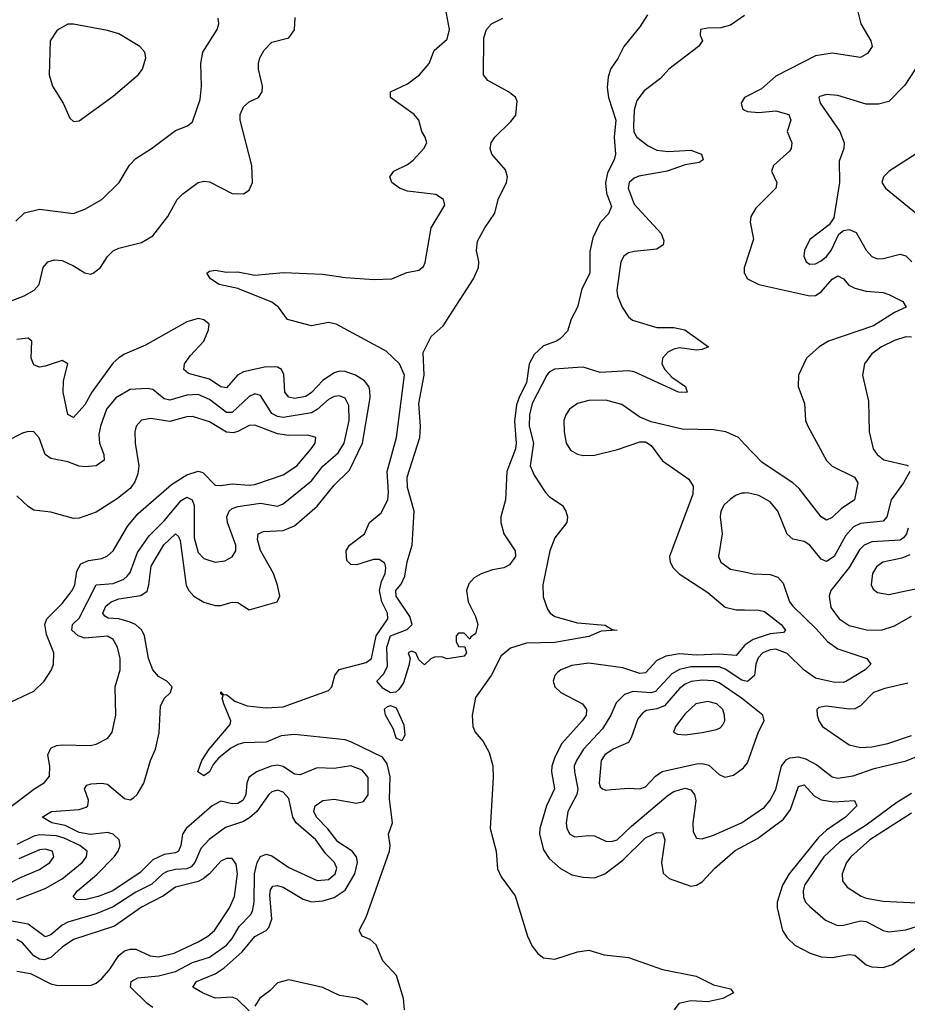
# Model space of a CAD drawing. Header units: inches. Extents: x 1552611 to 1694776, y 811966 to 917215.
# Tile 512 of 549: x 1687440 to 1690575, y 885550 to 889025. Entities that reach past the tile are written whole.
import ezdxf

# ---------------------------------------------------------------- set-up
doc = ezdxf.new("R2010")
doc.units = ezdxf.units.IN
doc.header["$MEASUREMENT"] = 0
doc.layers.add('B6888', color=7, linetype='Continuous')
doc.layers.add('B6898', color=7, linetype='Continuous')

msp = doc.modelspace()

# ---------------------------------------------------------------- linework, layer by layer
at = {"layer": 'B6888', "color": 5}
for points, elevation in [([(1688798.4, 885530), (1688794.9, 885570), (1688771.2, 885651.3), (1688722.9, 885702.9), (1688699.3, 885759.3), (1688678.3, 885778.2), (1688649.6, 885790), (1688638.3, 885810), (1688663.2, 885856.8), (1688746, 886090), (1688748.1, 886110), (1688742.2, 886150), (1688757.1, 886190), (1688746.5, 886273.5), (1688748, 886352), (1688738.2, 886398.2), (1688721.4, 886421.4), (1688610, 886475.5), (1688590, 886482.7), (1688410, 886502.1), (1688363.1, 886496.9), (1688310, 886474.7), (1688230, 886472.4), (1688210, 886467.2), (1688186.1, 886453.9), (1688141.9, 886418.1), (1688123.4, 886396.6), (1688110, 886369.9), (1688090, 886355.9), (1688069.4, 886370), (1688083, 886410), (1688108.8, 886450), (1688182.7, 886537.3), (1688186, 886550), (1688160.7, 886610), (1688154.7, 886630), (1688158, 886638), (1688150, 886645.2), (1688150, 886653), (1688161.4, 886641.4), (1688170, 886643.6), (1688200, 886620), (1688243.5, 886603.5), (1688310, 886595.6), (1688370, 886599.9), (1688530, 886656.9), (1688542.4, 886670), (1688553, 886710), (1688568.8, 886731.2), (1688663.7, 886756.3), (1688682.7, 886770), (1688698.6, 886850), (1688740.3, 886910), (1688738.4, 886930), (1688719.2, 886970), (1688710.9, 887010), (1688717.7, 887042.3), (1688730.8, 887070), (1688733.4, 887090), (1688730, 887106.6), (1688710, 887119.5), (1688690, 887119.9), (1688630, 887101.2), (1688610, 887101.6), (1688595.5, 887115.5), (1688593, 887150), (1688604.5, 887170), (1688657.7, 887210), (1688675, 887250), (1688716, 887284), (1688739.7, 887330), (1688742.5, 887357.5), (1688737.7, 887430), (1688770.6, 887550), (1688798.7, 887770), (1688781.3, 887810), (1688734.5, 887854.5), (1688558.2, 887950), (1688530, 887956.6), (1688470, 887943.9), (1688386.3, 887966.3), (1688354.5, 888010), (1688330, 888028.4), (1688210, 888075.6), (1688143.9, 888090), (1688113.5, 888110), (1688101, 888130), (1688110, 888137.6), (1688130, 888140.6), (1688170, 888133.6), (1688210, 888135.4), (1688270, 888122.8), (1688372.1, 888132.1), (1688510, 888127.1), (1688590, 888114.7), (1688691.9, 888108.1), (1688754, 888110), (1688807.7, 888132.3), (1688850, 888140.5), (1688866, 888154), (1688872.4, 888167.6), (1688893.5, 888290), (1688941.6, 888370), (1688936.2, 888390), (1688910, 888407.6), (1688810, 888419.8), (1688780.9, 888430), (1688754.5, 888450), (1688747.3, 888470), (1688760.9, 888490), (1688810, 888514), (1688830, 888529.2), (1688866.8, 888570), (1688877.4, 888590), (1688871.9, 888610), (1688859.7, 888630), (1688849.7, 888670), (1688833, 888690), (1688749.8, 888750), (1688749.7, 888770), (1688810, 888798.4), (1688852.4, 888830), (1688886, 888870), (1688904.1, 888915.9), (1688950, 888956.5), (1688957.8, 888990), (1688936.2, 889103.8)], 780), ([(1689657.8, 889042.2), (1689630, 888999.7), (1689574, 888930), (1689552.7, 888887.3), (1689526.3, 888850), (1689517.8, 888822.2), (1689514.6, 888785.4), (1689519.5, 888750), (1689544.8, 888670), (1689539.8, 888610), (1689544.7, 888550), (1689539.7, 888530), (1689516.1, 888483.9), (1689509.1, 888449.1), (1689512.4, 888412.4), (1689530, 888366), (1689519.8, 888340.2), (1689490, 888309.3), (1689464.7, 888255.3), (1689453.8, 888206.2), (1689453.3, 888130), (1689425.6, 888074.4), (1689410.1, 888009.9), (1689388, 887968), (1689374.2, 887925.8), (1689350, 887899.3), (1689336, 887890), (1689290, 887873.7), (1689256.4, 887843.6), (1689239.3, 887810), (1689230, 887742.7), (1689204.8, 887695.2), (1689194.8, 887665.2), (1689187.5, 887607.5), (1689193.1, 887530), (1689190.7, 887510), (1689160.2, 887430), (1689155.8, 887330), (1689138.8, 887270), (1689138.8, 887250), (1689150.4, 887210), (1689190.3, 887150.3), (1689191.6, 887130), (1689170, 887100.5), (1689150, 887089.6), (1689110, 887082.7), (1689070, 887069.5), (1689045.3, 887054.7), (1689025.8, 887034.1), (1689018.4, 887010), (1689024, 886970), (1689050, 886918), (1689057.6, 886890), (1689050, 886857.2), (1689033.7, 886846.3), (1689030, 886838), (1689010, 886859), (1688990, 886859), (1688981, 886850), (1688981, 886830), (1688990, 886812), (1689011.6, 886811.6), (1689018, 886790), (1689010, 886778), (1688950, 886769.2), (1688930, 886776), (1688905.4, 886774.6), (1688891.6, 886768.4), (1688870, 886748), (1688850, 886766), (1688839, 886790), (1688824, 886796), (1688812, 886790), (1688818.8, 886770), (1688814.4, 886745.6), (1688795.2, 886684.8), (1688779, 886661), (1688768.1, 886651.9), (1688750, 886649.2), (1688724, 886664), (1688700.9, 886690), (1688724.6, 886715.4), (1688738.4, 886741.6), (1688736.1, 886810), (1688749.1, 886850), (1688807.9, 886872), (1688825.5, 886890), (1688818.4, 886918.4), (1688770, 886989.7), (1688768.3, 887010), (1688787.2, 887032.8), (1688799.8, 887060.2), (1688808.8, 887111.2), (1688826, 887170), (1688833.3, 887290), (1688810, 887373.2), (1688808.8, 887410), (1688853.6, 887550), (1688855.7, 887590), (1688849.4, 887670), (1688868.9, 887770), (1688864.5, 887850), (1688892.9, 887907.1), (1688935.7, 887944.3), (1689043, 888110), (1689059.9, 888150), (1689061.5, 888170), (1689053.5, 888210), (1689057.4, 888242.6), (1689082.5, 888290), (1689118.1, 888341.9), (1689129.5, 888390.5), (1689159, 888450), (1689162.4, 888470), (1689155.2, 888495.2), (1689107.3, 888550), (1689101.6, 888570), (1689104.7, 888590), (1689118, 888610), (1689174.9, 888665.1), (1689191.9, 888688.1), (1689197.2, 888737.2), (1689191.4, 888751.4), (1689166.6, 888770), (1689093.2, 888810), (1689078, 888830), (1689079.7, 888960.3), (1689088.2, 888990), (1689106, 889010), (1689146.6, 889030)], 760), ([(1690000, 889040.1), (1689950, 889005.9), (1689915.7, 888995.7), (1689870, 888995.3), (1689844.9, 888990), (1689843.8, 888970), (1689852, 888950), (1689837.6, 888930), (1689732.5, 888850), (1689703.2, 888816.8), (1689645.8, 888774.2), (1689619.8, 888740.2), (1689610, 888705.2), (1689607.3, 888650), (1689609.2, 888629.2), (1689619.8, 888610), (1689659.6, 888579.6), (1689690, 888563.9), (1689730, 888559.1), (1689810, 888563.9), (1689847.4, 888550), (1689853.5, 888530), (1689839.2, 888520.8), (1689790, 888512.7), (1689726.7, 888490), (1689626.9, 888473.1), (1689610, 888465.7), (1689592.6, 888450), (1689588.8, 888430), (1689610, 888373.5), (1689705.7, 888270), (1689715.2, 888244.8), (1689712.9, 888230), (1689690, 888214.4), (1689610, 888206.8), (1689590, 888201.6), (1689574.2, 888190), (1689563.6, 888170), (1689549.3, 888070), (1689551.3, 888050), (1689567.8, 888010), (1689590, 887976.5), (1689604.8, 887964.8), (1689690, 887938.3), (1689750, 887938.8), (1689788.7, 887930), (1689872.4, 887870), (1689850, 887860.7), (1689830, 887858.7), (1689770, 887866.5), (1689750, 887862.5), (1689728.6, 887851.4), (1689709.7, 887830.3), (1689708, 887810), (1689718.2, 887790), (1689742.8, 887762.8), (1689790.9, 887730), (1689797, 887710), (1689791.3, 887708.7), (1689766.6, 887710), (1689610, 887782), (1689590, 887785.5), (1689490, 887779.8), (1689430, 887797.9), (1689410, 887796.9), (1689329.2, 887790.8), (1689310, 887780.7), (1689301.6, 887770), (1689249.8, 887670), (1689240.3, 887630), (1689239, 887590), (1689254.3, 887530), (1689242.5, 887450), (1689256.7, 887416.7), (1689296.5, 887356.5), (1689310, 887342), (1689356.5, 887310), (1689369.1, 887290), (1689374.9, 887270), (1689372.6, 887250), (1689330, 887195.6), (1689312, 887150), (1689287.2, 887030), (1689288.4, 886988.4), (1689304.4, 886944.4), (1689313.7, 886930), (1689330, 886918.6), (1689410, 886896.5), (1689507.9, 886887.9), (1689533, 886873), (1689550.6, 886870), (1689493.6, 886866.4), (1689450, 886848.2), (1689330, 886827.1), (1689230, 886824.8), (1689173.1, 886806.9), (1689140.8, 886779.2), (1689105.5, 886710), (1689050, 886632.4), (1689037.4, 886570), (1689040.5, 886530), (1689048.8, 886510), (1689076.7, 886476.7), (1689098.4, 886438.4), (1689111.1, 886391.1), (1689112.3, 886350), (1689101, 886170), (1689122.7, 886090), (1689127.3, 886027.3), (1689140.1, 886000.1), (1689190, 885932.8), (1689233.6, 885790), (1689250, 885754.7), (1689270, 885728.8), (1689290, 885714.1), (1689330, 885709.5), (1689410, 885735.2), (1689450, 885740.3), (1689503.7, 885723.7), (1689590, 885715.3), (1689710, 885672), (1689828.7, 885648.7), (1689890, 885618.8), (1689950, 885604), (1689960.5, 885590), (1689923.8, 885570), (1689870, 885558), (1689810, 885561.3), (1689767.4, 885552.6), (1689751.8, 885530)], 780), ([(1687379.5, 888020.5), (1687455.4, 888050), (1687491, 888070), (1687508.6, 888090), (1687522.6, 888150), (1687539.5, 888170), (1687562.4, 888177.6), (1687590, 888174.7), (1687630, 888156.3), (1687670, 888131), (1687690, 888126.8), (1687699.5, 888130), (1687725.6, 888150), (1687750, 888188.7), (1687770, 888208.9), (1687790, 888218.3), (1687870, 888238.6), (1687910, 888261.5), (1687963.2, 888330), (1687995.9, 888390), (1688015.7, 888410), (1688070, 888450.1), (1688090, 888455.1), (1688110, 888452), (1688190, 888411.7), (1688230, 888410.4), (1688250, 888423), (1688262, 888450), (1688260.3, 888510), (1688219.1, 888670), (1688218.1, 888690), (1688230, 888717.7), (1688250, 888734.4), (1688283.5, 888750), (1688296.2, 888770), (1688297.1, 888790), (1688283.5, 888850), (1688283.1, 888870), (1688288.2, 888890), (1688302.9, 888917.1), (1688330, 888946), (1688390, 888961.1), (1688410, 888988.7), (1688412.6, 889032.6)], 820), ([(1687426.3, 888313.6), (1687456.9, 888343.1), (1687510, 888355.8), (1687630, 888340.8), (1687670, 888356.2), (1687729.7, 888390), (1687791.5, 888450), (1687828.3, 888511.7), (1687850, 888534.9), (1687905.6, 888570), (1687990, 888633.7), (1688032.3, 888650), (1688050, 888663.8), (1688077.3, 888742.7), (1688082, 888790), (1688079.8, 888870), (1688087, 888910), (1688137.2, 888990), (1688143.8, 889010), (1688141.1, 889030)], 840), ([(1690000, 888750.1), (1689999.7, 888750), (1689987.5, 888730), (1689992.2, 888710), (1690000, 888705.8)], 820), ([(1690000, 888153.1), (1689999, 888150), (1689999.2, 888130), (1690000, 888128.5)], 820), ([(1688250, 885526.9), (1688207.8, 885567.8), (1688190, 885574.6), (1688130, 885571), (1688085, 885590), (1688051.9, 885610), (1688064, 885630), (1688130, 885657.3), (1688162.1, 885677.9), (1688225.1, 885734.9), (1688270, 885788.5), (1688310, 885809.6), (1688319.4, 885820.6), (1688330.9, 885850), (1688323.8, 885936.2), (1688325.9, 885954.1), (1688333.9, 885966.1), (1688350, 885968.9), (1688370, 885962.5), (1688440.7, 885920.7), (1688470, 885911.7), (1688510, 885915), (1688550, 885927), (1688590, 885953), (1688623.6, 886010), (1688632.8, 886050), (1688629.6, 886070), (1688613.8, 886090), (1688563.6, 886123.6), (1688528.5, 886168.5), (1688488.2, 886210), (1688478.5, 886230), (1688483.2, 886250), (1688510.9, 886269.1), (1688550, 886273.4), (1688630, 886260.1), (1688654, 886266), (1688670.6, 886289.4), (1688671.2, 886350), (1688650, 886376.6), (1688610, 886390.9), (1688550, 886382.1), (1688490, 886384.3), (1688430, 886359.3), (1688410, 886361.7), (1688370, 886388.5), (1688350, 886393.1), (1688327.8, 886390), (1688275.8, 886370), (1688249, 886350), (1688242.3, 886330), (1688238.3, 886290), (1688229.6, 886270), (1688210, 886258.2), (1688190, 886257.7), (1688150, 886266.1), (1688119.5, 886250), (1688027.9, 886170), (1688014.5, 886150), (1688008.6, 886110), (1688000.4, 886090), (1687990, 886084.2), (1687950, 886077.8), (1687910, 886059.2), (1687865.5, 886014.4), (1687768.8, 885950), (1687716.9, 885930), (1687670, 885918.7), (1687639.7, 885919.7), (1687628.2, 885930), (1687643.7, 885950), (1687712.3, 886007.7), (1687773.8, 886070), (1687788.2, 886090), (1687794.4, 886110), (1687791.1, 886130), (1687770.4, 886150), (1687750, 886156), (1687690, 886149.5), (1687650, 886155.6), (1687600.5, 886180.5), (1687553.6, 886190), (1687519.1, 886210), (1687552, 886230), (1687650, 886237.2), (1687674.8, 886245.2), (1687680.5, 886250), (1687682.7, 886270), (1687669.3, 886310.7), (1687677.5, 886322.6), (1687692.4, 886327.6), (1687730, 886330.5), (1687750, 886327), (1687810, 886276.4), (1687830, 886271.6), (1687842.1, 886277.9), (1687855.2, 886290), (1687878.7, 886330), (1687901.7, 886410), (1687919.9, 886450), (1687932.1, 886507.9), (1687937.7, 886602.3), (1687950, 886629.2), (1687972.6, 886650), (1687978, 886670), (1687959.7, 886690), (1687930, 886706.3), (1687909.9, 886730), (1687894.7, 886770), (1687880.4, 886850), (1687871.3, 886870), (1687848.8, 886890), (1687830, 886898.7), (1687790, 886909.7), (1687752.9, 886912.9), (1687740.1, 886920.1), (1687733.6, 886930), (1687744.7, 886955.3), (1687762.5, 886970), (1687790, 886981.1), (1687867.3, 886992.7), (1687890, 887007.8), (1687896.6, 887030), (1687903.9, 887096.1), (1687948.8, 887171.2), (1687990, 887210.6), (1688000.9, 887200.9), (1688007, 887187), (1688028.4, 887028.4), (1688037, 887010), (1688055, 886990), (1688090, 886969.5), (1688130, 886957.2), (1688150, 886957.7), (1688190, 886968.5), (1688210, 886968), (1688250, 886942), (1688349.7, 886970.3), (1688359.1, 886990), (1688350.8, 887029.2), (1688336.3, 887070), (1688290, 887150.9), (1688279.3, 887190), (1688282.5, 887210), (1688301.4, 887218.6), (1688370, 887222), (1688410, 887238.2), (1688490, 887307.5), (1688550, 887382.5), (1688604.9, 887435.1), (1688650.5, 887530), (1688677.3, 887690), (1688676.9, 887716.9), (1688673.5, 887730), (1688657.8, 887750), (1688626, 887770), (1688590, 887782.8), (1688570, 887783.8), (1688550, 887778.7), (1688510, 887751.6), (1688470, 887709.5), (1688450, 887694.9), (1688410, 887688.1), (1688390, 887692.7), (1688376.2, 887710), (1688372.7, 887772.7), (1688364.5, 887790), (1688350, 887798.5), (1688310, 887799.1), (1688230, 887782.3), (1688209.6, 887770.4), (1688170, 887725), (1688150, 887729.1), (1688110, 887756.2), (1688036, 887776), (1688019.4, 887790), (1688022.5, 887810), (1688041.8, 887838.2), (1688089.8, 887890), (1688107.1, 887930), (1688109.6, 887950), (1688090, 887966), (1688070, 887969.7), (1688030, 887958.2), (1687883.9, 887876.1), (1687810, 887844.5), (1687790, 887831.5), (1687770, 887814.2), (1687695.2, 887710), (1687670, 887665.7), (1687630, 887620.4), (1687610, 887631.6), (1687593.4, 887710), (1687595.2, 887750), (1687609.6, 887810), (1687590, 887821.4), (1687530, 887801.4), (1687510, 887798.9), (1687490, 887806.6), (1687480.4, 887830), (1687482.2, 887890), (1687470, 887900.3), (1687430, 887896.4)], 820), ([(1687370, 886218.4), (1687490, 886309.4), (1687527.5, 886332.5), (1687545, 886355), (1687546, 886390), (1687539.4, 886430), (1687550, 886453.6), (1687570, 886462.7), (1687590, 886465), (1687690, 886463.6), (1687710, 886467.4), (1687750.8, 886489.2), (1687766.3, 886510), (1687779.3, 886570), (1687777, 886670), (1687794.3, 886730), (1687794.3, 886770), (1687784.8, 886810), (1687770, 886836.8), (1687750, 886849.1), (1687670, 886842.1), (1687645.9, 886850), (1687623.8, 886870), (1687627, 886890), (1687650, 886912.4), (1687709.6, 887030.4), (1687770, 887034.6), (1687807.2, 887050), (1687819.7, 887060.3), (1687830, 887074), (1687855.9, 887144.1), (1687897.2, 887202.8), (1687950, 887255.7), (1688010, 887327.3), (1688030, 887339.3), (1688049.6, 887329.6), (1688055.7, 887310), (1688056.2, 887196.2), (1688070, 887144.2), (1688090, 887123.2), (1688130, 887110.1), (1688164.9, 887115.1), (1688190, 887128.8), (1688202.8, 887150), (1688203.2, 887170), (1688174, 887250), (1688171.4, 887270), (1688179.9, 887290), (1688190, 887299.8), (1688210, 887307.2), (1688290, 887318.8), (1688350, 887307.8), (1688370, 887316.4), (1688470, 887396.8), (1688510, 887448.6), (1688564.2, 887495.8), (1688586.2, 887530), (1688603.4, 887610), (1688602.6, 887662.6), (1688588.9, 887688.9), (1688570, 887696.9), (1688550, 887694.6), (1688530, 887684), (1688490.9, 887649.1), (1688470, 887637.3), (1688370, 887620.7), (1688350, 887623.9), (1688330, 887635.2), (1688290, 887698.2), (1688270, 887704.3), (1688250, 887695), (1688190, 887637.9), (1688170, 887637.9), (1688110, 887684.3), (1688070, 887702.3), (1688030, 887699.1), (1687970, 887681.5), (1687950, 887686.4), (1687910, 887719.3), (1687890, 887722.9), (1687830, 887719.5), (1687779.4, 887690), (1687746.8, 887650), (1687724.8, 887590), (1687719.6, 887560.4), (1687722.2, 887530), (1687736.8, 887490), (1687738.2, 887470), (1687710, 887450.5), (1687670, 887446.1), (1687650, 887448.6), (1687610, 887464.3), (1687550, 887476.5), (1687530.4, 887490.4), (1687509.1, 887549.1), (1687490, 887569.7), (1687470, 887571.9), (1687450, 887565.8), (1687390, 887535.4)], 840), ([(1690000, 887527.2), (1689978.1, 887550), (1689934, 887570), (1689890, 887576.9), (1689779.3, 887579.3), (1689670, 887605.7), (1689630, 887622), (1689566.5, 887666.5), (1689510, 887681.9), (1689450, 887681.1), (1689409.5, 887670.5), (1689382.2, 887650), (1689368.3, 887630), (1689362.2, 887610), (1689362.8, 887570), (1689370.5, 887530), (1689385.8, 887505.8), (1689410, 887491.8), (1689430, 887486.4), (1689470, 887488), (1689551.8, 887508.2), (1689630, 887534.6), (1689650, 887534.4), (1689670, 887522), (1689710, 887467.4), (1689803.6, 887403.6), (1689818.8, 887378.8), (1689817.6, 887350), (1689735.2, 887130), (1689736.9, 887110), (1689747.8, 887090), (1689768.7, 887068.7), (1689870, 887003.2), (1689931.5, 886951.5), (1689970, 886942.4), (1690000, 886942)], 820), ([(1687410, 886616.9), (1687490, 886654.9), (1687526, 886690), (1687552.8, 886730), (1687559.7, 886750), (1687560.4, 886790), (1687535.1, 886855.1), (1687528.8, 886890), (1687536.2, 886910), (1687590, 886964.3), (1687625.3, 887010), (1687634.4, 887030), (1687641.4, 887078.6), (1687656.2, 887103.8), (1687683.5, 887116.5), (1687730, 887123.7), (1687750, 887132), (1687770.5, 887150), (1687821.8, 887238.2), (1687857.8, 887282.2), (1687975.8, 887384.2), (1688030, 887419), (1688070, 887430.9), (1688086.6, 887426.6), (1688130, 887382.1), (1688150, 887380.6), (1688190, 887387.1), (1688250, 887381.7), (1688270, 887384.5), (1688370, 887418.8), (1688418.3, 887450), (1688469.8, 887510), (1688483.1, 887530), (1688485.6, 887550), (1688458, 887558), (1688390, 887557.5), (1688350, 887563.3), (1688270, 887593.3), (1688250, 887592.9), (1688210, 887571), (1688193.3, 887566.7), (1688170, 887568.6), (1688110, 887605.9), (1688050, 887624), (1688030, 887622.8), (1687970, 887606.6), (1687903.3, 887616.7), (1687870, 887611.4), (1687851.2, 887590), (1687846.2, 887570), (1687847.2, 887530), (1687861, 887450), (1687857.7, 887422.3), (1687846.6, 887393.4), (1687830.1, 887369.9), (1687785.1, 887334.9), (1687710, 887286.9), (1687650, 887266), (1687630, 887264.2), (1687550, 887286.2), (1687490, 887294), (1687470, 887306.3), (1687430, 887344)], 860), ([(1690000, 887354), (1689990, 887353.6), (1689970, 887346.8), (1689950, 887333), (1689928, 887312), (1689916.2, 887290), (1689913.3, 887270), (1689920.9, 887210), (1689908.4, 887130), (1689915.8, 887110), (1689950, 887085.4), (1690000, 887075.5)], 840), ([(1690000, 886815.6), (1689970, 886781.2), (1689910, 886785.7), (1689830, 886781.4), (1689770, 886786.5), (1689721.8, 886778.2), (1689690, 886763.4), (1689650, 886719), (1689630, 886717.6), (1689570, 886737), (1689450, 886753.6), (1689390, 886745.3), (1689350.9, 886730), (1689339.8, 886720.2), (1689329.4, 886710), (1689323.9, 886690), (1689330.1, 886670), (1689351, 886650), (1689427.5, 886610), (1689441.7, 886590), (1689440.1, 886570), (1689426.9, 886550), (1689355.2, 886470), (1689330, 886422.5), (1689319.7, 886390), (1689317.8, 886370), (1689328.8, 886310), (1689300.3, 886250), (1689277.2, 886170), (1689275.7, 886150), (1689290, 886094.9), (1689310, 886064.2), (1689350, 886029.5), (1689390, 886006.7), (1689430, 885998), (1689470, 885996.6), (1689506.6, 886010), (1689570, 886057.8), (1689650, 886137), (1689690, 886155.9), (1689710, 886154.7), (1689718.9, 886130), (1689707.2, 886050), (1689712.2, 886012.2), (1689733.3, 885993.3), (1689810, 885966.7), (1689830, 885970.2), (1689850, 885982.2), (1689894.9, 886030), (1689967.4, 886092.6), (1690000, 886110.3)], 820), ([(1690000, 886691.7), (1689990, 886694), (1689932, 886732), (1689910, 886740.2), (1689810, 886740.7), (1689770, 886731.4), (1689743.7, 886716.3), (1689685.8, 886654.2), (1689670, 886649.4), (1689606.8, 886653.2), (1689576.4, 886643.6), (1689546.7, 886613.3), (1689528.2, 886570), (1689498.6, 886521.4), (1689431.4, 886450), (1689406.5, 886410), (1689398.7, 886390), (1689398.9, 886370), (1689411.6, 886310), (1689407.1, 886290), (1689375.5, 886230), (1689370.1, 886190.1), (1689371.9, 886170), (1689382.7, 886150), (1689401.1, 886141.1), (1689450, 886146), (1689470, 886144), (1689510, 886125.2), (1689530, 886123.9), (1689549.7, 886130), (1689601.1, 886178.9), (1689730, 886287.6), (1689750, 886300.5), (1689790, 886312.5), (1689810, 886306.2), (1689823, 886290), (1689828, 886268), (1689817.7, 886190), (1689818, 886158), (1689830, 886136.1), (1689850, 886133.7), (1689890, 886146.1), (1689988.8, 886190), (1690000, 886197.7)], 840), ([(1690000, 886621.6), (1689989.4, 886630), (1689910, 886684.8), (1689890, 886691.6), (1689850, 886694.1), (1689811.6, 886688.4), (1689790, 886679.2), (1689770, 886664.6), (1689717.3, 886602.7), (1689690, 886592.1), (1689653.7, 886586.3), (1689641.1, 886578.9), (1689623.3, 886556.7), (1689599.8, 886490), (1689590, 886474.2), (1689536.2, 886450), (1689506, 886430), (1689493.4, 886410), (1689486, 886330), (1689490, 886317.1), (1689498, 886310), (1689510, 886305.4), (1689530, 886307.6), (1689590, 886312.9), (1689630, 886310.2), (1689650, 886316.8), (1689685.1, 886354.9), (1689708.5, 886371.5), (1689830, 886398.9), (1689850, 886399.6), (1689873.3, 886393.3), (1689910, 886360.2), (1689930, 886351.2), (1689961.5, 886358.5), (1689995.9, 886384.1), (1690000, 886389.2)], 860), ([(1687910, 885538.5), (1687890, 885552.1), (1687830.8, 885610), (1687833.3, 885630), (1687856.9, 885643.1), (1687930, 885650.1), (1687990, 885665.3), (1688050, 885697.5), (1688110, 885716.5), (1688170, 885758.7), (1688190, 885782.2), (1688215.2, 885824.8), (1688255, 885865), (1688262, 885878), (1688267.8, 885910), (1688269.2, 886010), (1688278.3, 886050), (1688290, 886071.2), (1688310, 886079.9), (1688330, 886073.8), (1688390, 886032.4), (1688490, 885986.5), (1688530, 885990.1), (1688554.7, 886010), (1688559.9, 886030), (1688551.8, 886050), (1688521.1, 886081.1), (1688485.4, 886130), (1688416.4, 886190), (1688404.7, 886210), (1688390, 886275.8), (1688370, 886297.9), (1688350, 886305.2), (1688330, 886299), (1688319.8, 886290), (1688277.1, 886230), (1688252.1, 886207.9), (1688230, 886194.6), (1688166.7, 886173.3), (1688109.1, 886130.9), (1688080, 886099.9), (1688058.3, 886050), (1688045, 886035), (1688030, 886027.9), (1687990, 886026), (1687961.1, 886018.9), (1687945.7, 886010), (1687906.5, 885973.5), (1687850, 885945.1), (1687770, 885894.2), (1687710, 885869), (1687610, 885840.1), (1687590, 885829.2), (1687550, 885794.5), (1687530, 885787.7), (1687470, 885832), (1687371.6, 885850)], 840), ([(1687430, 885919.3), (1687530, 885958.3), (1687590, 885992.8), (1687660.7, 886050), (1687675.8, 886070), (1687678.5, 886090), (1687652.8, 886110), (1687596.6, 886136.6), (1687570, 886144), (1687510, 886147.8), (1687490, 886142.7), (1687430, 886114.1)], 840), ([(1687350, 885949.7), (1687442.4, 885997.6), (1687510, 886025.8), (1687545.8, 886050), (1687560.9, 886070), (1687555.9, 886090), (1687530, 886097.7), (1687510, 886094.7), (1687437.3, 886062.7)], 860), ([(1687430, 885666.4), (1687478.2, 885658.2), (1687550, 885622.2), (1687570, 885617.2), (1687690, 885616.3), (1687710, 885624.2), (1687730, 885640.7), (1687755.7, 885670), (1687790, 885721.3), (1687810, 885737.8), (1687830, 885744.5), (1687850, 885744), (1687901.1, 885721.1), (1687930, 885717.1), (1687985.6, 885730), (1688069.8, 885770), (1688104.3, 885790), (1688127.6, 885810), (1688180.4, 885890), (1688199, 885930), (1688208.9, 886010), (1688204.5, 886044.5), (1688190, 886063.8), (1688170, 886063.9), (1688150, 886055), (1688110.1, 886009.9), (1688088.1, 885991.9), (1688070, 885982.8), (1687990, 885962.5), (1687948.1, 885931.9), (1687870, 885892), (1687774.7, 885825.2), (1687630, 885778.5), (1687590, 885750.8), (1687550, 885714.7), (1687526.4, 885706.4), (1687510, 885708.6), (1687490, 885720.2), (1687450, 885766.9), (1687430, 885778.7)], 860), ([(1688668.2, 885548.2), (1688650, 885563.2), (1688630.8, 885570.8), (1688570, 885580.4), (1688510, 885608.6), (1688390, 885636.2), (1688350, 885625.9), (1688322.8, 885597.2), (1688288.2, 885571.8), (1688270, 885542.7)], 820)]:
    msp.add_lwpolyline(points, dxfattribs=dict(at, elevation=elevation))
for points, elevation in [([(1687630, 889009.6), (1687610.4, 889009.6), (1687572.3, 888987.7), (1687548, 888950), (1687544.4, 888830), (1687555.5, 888790), (1687594, 888730), (1687617.3, 888677.3), (1687630, 888666), (1687650, 888667.3), (1687770, 888754.9), (1687858.4, 888830), (1687873.3, 888850), (1687885.1, 888890), (1687882, 888910), (1687863.7, 888930), (1687790, 888974.8), (1687750, 888986.9)], 860), ([(1689870, 886618.6), (1689828.3, 886610), (1689790, 886574.6), (1689755.8, 886530), (1689748.8, 886510), (1689763, 886503), (1689790, 886500.5), (1689850, 886509.5), (1689900.4, 886519.6), (1689914.2, 886525.8), (1689923.4, 886536.6), (1689929.8, 886550), (1689929.7, 886570.3), (1689923.5, 886590), (1689901.7, 886610)], 880), ([(1688790, 886479), (1688770, 886489.2), (1688760.5, 886520.5), (1688732.3, 886570), (1688728.3, 886591.7), (1688739.3, 886600.7), (1688750, 886604), (1688770, 886596), (1688796.5, 886536.5), (1688800.7, 886499.3)], 760)]:
    msp.add_lwpolyline(points, close=True, dxfattribs=dict(at, elevation=elevation))
at = {"layer": 'B6898', "color": 5}
for points, elevation in [([(1690390.2, 889090), (1690410.2, 889010), (1690446, 888950), (1690450.3, 888930), (1690434.5, 888905.5), (1690409, 888891), (1690310, 888906.6), (1690250, 888897), (1690110, 888825.8), (1690059.3, 888780.7), (1690000, 888750.1)], 820), ([(1690621.9, 888878.1), (1690565.7, 888794.3), (1690510, 888736.2), (1690473.5, 888726.5), (1690430, 888726.5), (1690330, 888757.2), (1690290, 888761.3), (1690266, 888754), (1690262, 888750), (1690266.7, 888730), (1690336.5, 888630), (1690351.9, 888590), (1690350.2, 888570), (1690334.4, 888525.6), (1690335, 888450), (1690314.9, 888325.1), (1690299.4, 888300.6), (1690230, 888249.6), (1690211.4, 888210), (1690209.1, 888190), (1690217.6, 888170), (1690230, 888161.5), (1690250, 888163.5), (1690270, 888174.2), (1690290, 888189.4), (1690305.5, 888210), (1690332.5, 888267.5), (1690350, 888280.7), (1690370, 888284.3), (1690394.1, 888274.1), (1690430, 888211.2), (1690450, 888189.4), (1690470, 888181.2), (1690490, 888181.9), (1690550, 888197.5), (1690570, 888191.5), (1690590.4, 888170.4)], 840), ([(1690000, 888705.8), (1690010, 888700.4), (1690050, 888697.1), (1690110, 888703.5), (1690156.6, 888690), (1690163.6, 888670), (1690150.7, 888630), (1690167, 888590), (1690165, 888570), (1690159, 888561), (1690102.2, 888510), (1690094.9, 888490), (1690114, 888450), (1690110.4, 888430), (1690040.4, 888359.5), (1690022, 888330), (1690020.2, 888310), (1690031.8, 888250), (1690000, 888153.1)], 820), ([(1690610, 888553.7), (1690510.5, 888490), (1690490.4, 888470), (1690484.9, 888450), (1690497.4, 888430), (1690658.7, 888298.7)], 860), ([(1690000, 888128.5), (1690010.1, 888110.1), (1690050.7, 888090.7), (1690230, 888049.7), (1690250, 888051.4), (1690270, 888064.6), (1690310, 888109), (1690330, 888121.3), (1690350, 888110.3), (1690367.8, 888087.8), (1690390, 888077.2), (1690430, 888066.6), (1690490, 888062.1), (1690510, 888055.5), (1690559, 888030), (1690570.3, 888010), (1690530, 887991.8), (1690455.2, 887944.8), (1690296, 887890), (1690263.2, 887870), (1690218.8, 887830), (1690190.2, 887770), (1690189.1, 887730), (1690211.3, 887670), (1690215.2, 887610), (1690223.7, 887590), (1690290, 887468.8), (1690310, 887449.1), (1690388.4, 887410), (1690400.2, 887390), (1690388.1, 887330), (1690341.2, 887298.8), (1690310, 887268.4), (1690290, 887258.6), (1690270, 887269.8), (1690192.4, 887370), (1690170, 887389.9), (1690062.2, 887462.2), (1690000, 887527.2)], 820), ([(1690590, 887904.2), (1690570, 887905), (1690530, 887892.7), (1690483.7, 887870), (1690450, 887845.4), (1690423.2, 887810), (1690416.5, 887770), (1690438, 887678), (1690440.2, 887570), (1690454.6, 887510), (1690467.9, 887490), (1690491.7, 887471.7), (1690573.1, 887453.1), (1690578, 887450)], 840), ([(1690583.5, 887430), (1690561.9, 887390), (1690518.3, 887330), (1690502.5, 887270), (1690490, 887255.4), (1690410, 887246.8), (1690384.6, 887235.4), (1690356.4, 887203.6), (1690316.5, 887130), (1690290, 887112.7), (1690270, 887120.8), (1690230, 887170.6), (1690210, 887183.2), (1690170, 887190.8), (1690150, 887208.5), (1690117.1, 887290), (1690090, 887323.6), (1690050, 887345.4), (1690010, 887354.4), (1690000, 887354)], 840), ([(1690577.9, 887230), (1690572.1, 887210), (1690562.3, 887197.7), (1690550, 887188.3), (1690450, 887181.7), (1690422.6, 887170), (1690406.1, 887153.9), (1690368.9, 887091.1), (1690305, 887010), (1690299.4, 886990), (1690305, 886950), (1690334.3, 886910), (1690370, 886886.1), (1690431.1, 886871.1), (1690482.7, 886870), (1690530, 886885.3), (1690590, 886919.8)], 860), ([(1690583.7, 887136.3), (1690555.7, 887124.3), (1690488, 887110), (1690466.3, 887093.7), (1690452.4, 887070), (1690446.8, 887030), (1690454.3, 887014.3), (1690470, 887002.8), (1690510, 886995.5), (1690570, 887009.1), (1690704, 887036)], 880), ([(1690000, 887075.5), (1690030, 887069.5), (1690090, 887066.4), (1690117.7, 887057.7), (1690136.5, 887036.5), (1690159.3, 886970), (1690170, 886954.8), (1690254.1, 886874.1), (1690293, 886830), (1690330, 886804.6), (1690432, 886770), (1690446, 886750), (1690426.5, 886730), (1690359.6, 886690), (1690350, 886685.7), (1690313.2, 886686.8), (1690250, 886700.6), (1690210, 886728.5), (1690150, 886787.9), (1690110, 886802.8), (1690090, 886800.9), (1690064.8, 886790), (1690047.6, 886772.4), (1690039.9, 886750), (1690035.1, 886710), (1690010.7, 886689.3), (1690000, 886691.7)], 840), ([(1690000, 886942), (1690050, 886941.3), (1690070, 886935.9), (1690129.4, 886890), (1690144.7, 886870), (1690137.9, 886862.1), (1690090, 886856.8), (1690030, 886837.6), (1690002, 886818), (1690000, 886815.6)], 820), ([(1690577.2, 886682.8), (1690495.3, 886664.7), (1690455.2, 886650), (1690410, 886603), (1690390, 886592.6), (1690370, 886590.9), (1690290, 886602.3), (1690262.7, 886597.3), (1690255.6, 886590), (1690256, 886570), (1690262.3, 886550), (1690275.6, 886530), (1690370, 886465.4), (1690410, 886456.4), (1690450, 886457.8), (1690506.3, 886470), (1690590, 886498.6)], 860), ([(1690000, 886389.2), (1690010, 886402), (1690048.9, 886511.1), (1690069.7, 886550), (1690065.1, 886570), (1690000, 886621.6)], 860), ([(1690000, 886197.7), (1690070, 886245.7), (1690090.4, 886270), (1690110, 886308.3), (1690130.9, 886390), (1690147.1, 886412.9), (1690160.4, 886419.6), (1690190, 886422.6), (1690215.7, 886415.7), (1690254.7, 886394.7), (1690310, 886352.4), (1690330, 886348.3), (1690383.5, 886356.5), (1690457.9, 886382.1), (1690570.9, 886409.1), (1690650, 886441.1)], 840), ([(1690000, 886110.3), (1690045.2, 886134.8), (1690137.3, 886202.7), (1690162.5, 886237.5), (1690190, 886318), (1690210, 886324.7), (1690245.3, 886285.3), (1690270, 886271.9), (1690315.6, 886264.4), (1690388.7, 886268.7), (1690396.1, 886250), (1690356.3, 886210), (1690290, 886164.6), (1690261.2, 886138.8), (1690157.1, 886010), (1690133.8, 885970), (1690115.5, 885910), (1690115.5, 885890), (1690134, 885810), (1690150, 885784.5), (1690178.1, 885758.1), (1690231.6, 885730), (1690270, 885717.5), (1690310, 885715.4), (1690370, 885726), (1690390, 885723.2), (1690430, 885689.3), (1690450, 885682.2), (1690490, 885679), (1690522.5, 885690), (1690607.7, 885750)], 820), ([(1690590, 886293.2), (1690538.2, 886261.8), (1690430, 886182.1), (1690337, 886123), (1690280.1, 886070), (1690211.9, 885970), (1690207.1, 885950), (1690208.2, 885928.2), (1690215, 885910), (1690230, 885894.3), (1690286.1, 885846.1), (1690328.3, 885828.3), (1690350, 885828.6), (1690410, 885843.8), (1690430, 885841.6), (1690490, 885810.1), (1690510, 885805), (1690570, 885812.1), (1690630, 885831.8)], 840), ([(1690590, 886224.1), (1690442.5, 886130), (1690375.6, 886070), (1690360.1, 886050), (1690345, 886010), (1690345.9, 885985.9), (1690362.9, 885962.9), (1690411.7, 885931.7), (1690430, 885924.8), (1690490, 885913.1), (1690608, 885908)], 860)]:
    msp.add_lwpolyline(points, dxfattribs=dict(at, elevation=elevation))

doc.saveas('drawing.dxf')
